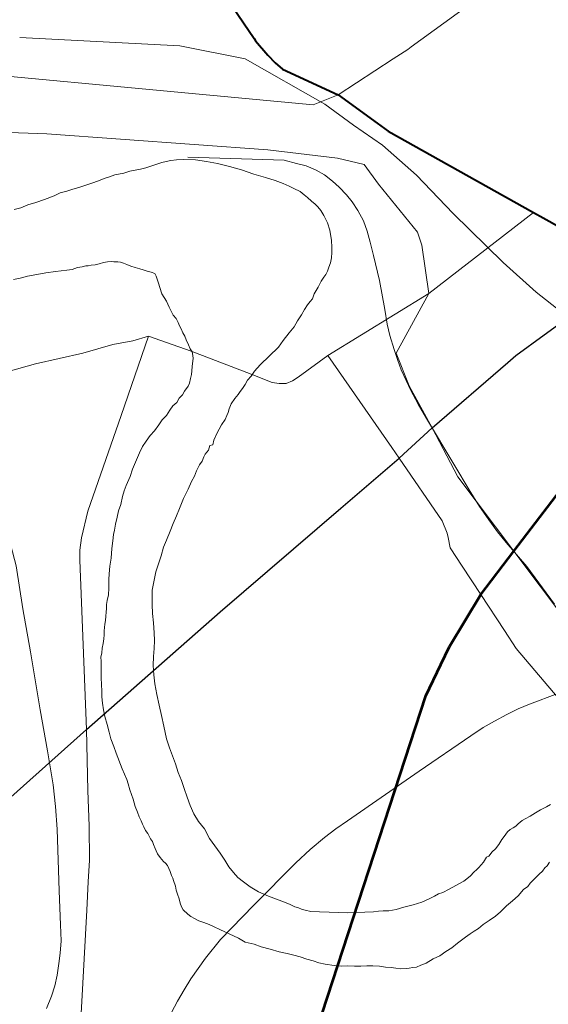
# Model space of a CAD drawing. Header units: feet. Extents: x 92 to 141.3, y -5 to 23.6.
# Tile 311 of 651: x 123.127 to 123.616, y 10.907 to 11.819. Entities that reach past the tile are written whole.
import ezdxf

# ---------------------------------------------------------------- set-up
doc = ezdxf.new("R2010")
doc.units = ezdxf.units.FT
doc.header["$MEASUREMENT"] = 0
for name, color, linetype, lineweight in [('CUY - Design$0$GM_X_City_Street', 7, 'Continuous', 0), ('CUY - Design$0$GM_X_Interstate_Route', 1, 'Continuous', 53), ('CUY - Design$0$GM_X_Major_River', 5, 'Continuous', 13), ('CUY - Design$0$GM_X_Rail_Line', 7, 'Continuous', 13), ('CUY - Design$0$GM_X_State_Route', 1, 'Continuous', 30), ('CUY - Design$0$GM_X_US_Route', 1, 'Continuous', 40)]:
    doc.layers.add(name, color=color, linetype=linetype, lineweight=lineweight)

msp = doc.modelspace()

# ---------------------------------------------------------------- linework, layer by layer
at = {"layer": 'CUY - Design$0$GM_X_City_Street', "flags": 128}
for points in [[(123.48957, 11.79428), (123.67764, 11.9311)], [(123.47274, 11.78308), (123.48633, 11.79192), (123.48957, 11.79428)], [(122.94956, 11.78257), (123.39877, 11.74071), (123.4219, 11.74996)], [(123.4219, 11.74996), (123.47274, 11.78308)], [(122.92493, 11.65393), (122.9712, 11.68675), (123.07657, 11.70934), (123.10817, 11.71536), (123.15183, 11.71385), (123.35655, 11.69879), (123.42127, 11.69126), (123.44602, 11.6852), (123.45924, 11.66703), (123.49525, 11.62276), (123.49922, 11.61053), (123.50582, 11.56593), (123.47546, 11.51057), (123.4875, 11.48045), (123.50887, 11.44126), (123.53266, 11.39613), (123.58457, 11.32708), (123.68294, 11.19623)], [(123.34128, 11.49099), (123.36078, 11.48346), (123.36707, 11.48235), (123.37361, 11.48256), (123.37949, 11.48479), (123.38463, 11.48834), (123.41225, 11.5083), (123.50582, 11.56593), (123.60287, 11.64083)], [(123.06309, 11.47878), (123.14141, 11.50083), (123.18524, 11.51049), (123.2129, 11.51857), (123.2316, 11.52197), (123.24607, 11.52617)], [(123.18903, 10.55506), (123.18859, 10.58831), (123.17855, 10.71109), (123.17476, 10.73119), (123.18014, 10.8314), (123.18902, 10.99473), (123.19011, 11.02077), (123.19156, 11.04102), (123.1912, 11.07248), (123.18975, 11.1054), (123.18867, 11.16181), (123.18244, 11.31892), (123.18244, 11.32807), (123.1839, 11.33935), (123.1899, 11.36422), (123.22089, 11.45292), (123.24607, 11.52617)], [(123.24607, 11.52617), (123.28568, 11.51245), (123.34128, 11.49099)], [(123.52366, 11.33977), (123.52289, 11.34373), (123.51805, 11.35529), (123.47825, 11.41344), (123.47153, 11.4231), (123.41225, 11.5083)], [(123.57578, 11.25368), (123.55395, 11.28694), (123.53665, 11.3133), (123.52549, 11.33028), (123.52366, 11.33977)], [(123.65256, 11.1596), (123.58672, 11.237), (123.57578, 11.25368)]]:
    msp.add_lwpolyline(points, dxfattribs=at)
at = {"layer": 'CUY - Design$0$GM_X_Interstate_Route', "flags": 128}
for points in [[(123.51696, 11.22214), (123.52488, 11.23879), (123.55395, 11.28694), (123.58457, 11.32708), (123.63979, 11.39945), (123.65545, 11.41998), (123.67745, 11.44691), (123.70106, 11.47131), (123.74239, 11.50745), (123.77705, 11.53401), (123.78699, 11.54115), (123.80051, 11.55275), (123.80927, 11.55802)], [(123.34681, 10.70969), (123.38451, 10.83206), (123.39232, 10.85484), (123.40234, 10.88458), (123.50313, 11.19305), (123.51696, 11.22214)]]:
    msp.add_lwpolyline(points, dxfattribs=at)
at = {"layer": 'CUY - Design$0$GM_X_Major_River', "flags": 128}
for points in [[(123.37082, 11.52232), (123.37649, 11.5294), (123.38096, 11.53483), (123.38417, 11.54064), (123.38781, 11.54605), (123.39063, 11.55104), (123.39346, 11.5552), (123.39589, 11.55853), (123.39792, 11.56103), (123.39951, 11.56559), (123.40313, 11.57183), (123.40594, 11.57723), (123.40837, 11.58097), (123.41039, 11.58347), (123.412, 11.58638), (123.41319, 11.59011), (123.41478, 11.59426), (123.41554, 11.59881), (123.41589, 11.60376), (123.41582, 11.60871), (123.41574, 11.6149), (123.41396, 11.62438), (123.4118, 11.63137), (123.40841, 11.63793), (123.40587, 11.64285), (123.40294, 11.64612), (123.40043, 11.64857), (123.39709, 11.65141), (123.39334, 11.65467), (123.39042, 11.65711), (123.38666, 11.66037), (123.38085, 11.66319), (123.37628, 11.6652), (123.37089, 11.66761), (123.36343, 11.67041), (123.35432, 11.67319), (123.34355, 11.67636), (123.33236, 11.68035), (123.32118, 11.68352), (123.31001, 11.68627), (123.29967, 11.68821), (123.28976, 11.68974), (123.27862, 11.69002), (123.27203, 11.68953), (123.26667, 11.68905), (123.26256, 11.68818), (123.25845, 11.6873), (123.24367, 11.68217), (123.23874, 11.68087), (123.2338, 11.67999), (123.22887, 11.6791), (123.22312, 11.67738), (123.21489, 11.67563), (123.20997, 11.67392), (123.20504, 11.67221), (123.19971, 11.67008), (123.19355, 11.66794), (123.18698, 11.6658), (123.18165, 11.66408), (123.1759, 11.66237), (123.17056, 11.66065), (123.1644, 11.65893), (123.15866, 11.65638), (123.14963, 11.65297), (123.14184, 11.64999), (123.13444, 11.64783), (123.12788, 11.64528), (123.12172, 11.64355)], [(123.12172, 11.64355), (123.12788, 11.64528), (123.13444, 11.64783), (123.14184, 11.64999), (123.14963, 11.65297), (123.15866, 11.65638), (123.1644, 11.65893), (123.17056, 11.66065), (123.1759, 11.66237), (123.18165, 11.66408), (123.18698, 11.6658), (123.19355, 11.66794), (123.19971, 11.67008), (123.20504, 11.67221), (123.20997, 11.67392), (123.21489, 11.67563), (123.22312, 11.67738), (123.22887, 11.6791), (123.2338, 11.67999), (123.23874, 11.68087), (123.24367, 11.68217), (123.25845, 11.6873), (123.26256, 11.68818), (123.26667, 11.68905), (123.27203, 11.68953), (123.27862, 11.69002), (123.28976, 11.68974), (123.29967, 11.68821), (123.31001, 11.68627), (123.32118, 11.68352), (123.33236, 11.68035), (123.34355, 11.67636), (123.35432, 11.67319), (123.36343, 11.67041), (123.37089, 11.66761), (123.37628, 11.6652), (123.38085, 11.66319), (123.38666, 11.66037), (123.39042, 11.65711), (123.39334, 11.65467), (123.39709, 11.65141), (123.40043, 11.64857), (123.40294, 11.64612), (123.40587, 11.64285), (123.40841, 11.63793), (123.4118, 11.63137), (123.41396, 11.62438), (123.41574, 11.6149), (123.41582, 11.60871), (123.41589, 11.60376), (123.41554, 11.59881), (123.41478, 11.59426), (123.41319, 11.59011), (123.412, 11.58638), (123.41039, 11.58347), (123.40837, 11.58097), (123.40594, 11.57723), (123.40313, 11.57183), (123.39951, 11.56559), (123.39792, 11.56103), (123.39589, 11.55853), (123.39346, 11.5552), (123.39063, 11.55104), (123.38781, 11.54605), (123.38417, 11.54064), (123.38096, 11.53483), (123.37649, 11.5294), (123.37082, 11.52232)], [(123.12096, 11.57874), (123.12712, 11.58005), (123.13411, 11.58179), (123.14275, 11.58354), (123.15098, 11.58488), (123.16003, 11.58623), (123.17032, 11.58759), (123.17527, 11.58806), (123.18019, 11.58977), (123.18471, 11.59066), (123.188, 11.59152), (123.19006, 11.59154), (123.19294, 11.59199), (123.19665, 11.59245), (123.20035, 11.59332), (123.20445, 11.59461)], [(123.20445, 11.59461), (123.20035, 11.59332), (123.19665, 11.59245), (123.19294, 11.59199), (123.19006, 11.59154), (123.188, 11.59152), (123.18471, 11.59066), (123.18019, 11.58977), (123.17527, 11.58806), (123.17032, 11.58759), (123.16003, 11.58623), (123.15098, 11.58488), (123.14275, 11.58354), (123.13411, 11.58179), (123.12712, 11.58005), (123.12096, 11.57874)], [(123.20445, 11.59461), (123.20816, 11.59506), (123.21186, 11.59552), (123.21393, 11.59513), (123.21764, 11.59518), (123.22012, 11.5948), (123.22302, 11.594), (123.22592, 11.5928), (123.22966, 11.5912), (123.2338, 11.59001), (123.23794, 11.58882), (123.24125, 11.58762), (123.24498, 11.58643), (123.2487, 11.58565), (123.25202, 11.58445), (123.25329, 11.58199), (123.25502, 11.57623), (123.25847, 11.56554), (123.26268, 11.55858), (123.26523, 11.55324), (123.26904, 11.54586), (123.27156, 11.54259), (123.27368, 11.5389), (123.27495, 11.53602), (123.27623, 11.53315), (123.27793, 11.52946), (123.27963, 11.52617), (123.28091, 11.52289), (123.28303, 11.51837), (123.28473, 11.51468), (123.28642, 11.51181), (123.28729, 11.50852), (123.28733, 11.50563), (123.28698, 11.50109), (123.28661, 11.49819), (123.28625, 11.49406), (123.28588, 11.49075), (123.28511, 11.48703), (123.28393, 11.48289), (123.28273, 11.47998), (123.27949, 11.4754), (123.27748, 11.47208), (123.27464, 11.46874), (123.27222, 11.465), (123.26855, 11.46165), (123.26571, 11.4579), (123.2629, 11.45291), (123.25883, 11.44874), (123.25559, 11.44416), (123.25154, 11.43875), (123.24748, 11.43416), (123.24384, 11.42916), (123.24061, 11.42417), (123.2378, 11.41835), (123.23141, 11.40301), (123.22903, 11.39637), (123.22543, 11.38807), (123.22344, 11.3831), (123.22186, 11.37771), (123.22031, 11.37026), (123.21833, 11.36446), (123.21717, 11.35867), (123.21561, 11.35205), (123.21445, 11.34667), (123.21368, 11.34253), (123.21294, 11.33674), (123.21221, 11.32972), (123.21151, 11.32063), (123.21038, 11.31319), (123.20964, 11.30616), (123.20931, 11.30079), (123.20936, 11.29708), (123.20941, 11.29295), (123.20909, 11.28676), (123.20792, 11.28137), (123.20715, 11.27765), (123.2072, 11.27394), (123.20683, 11.27063), (123.20647, 11.26691), (123.20611, 11.26278), (123.20575, 11.25947), (123.20538, 11.25658), (123.20501, 11.25327), (123.20506, 11.24956), (123.2047, 11.24584), (123.20393, 11.2417), (123.20317, 11.23715), (123.20281, 11.23302), (123.20204, 11.22888), (123.2021, 11.22517), (123.20217, 11.21981), (123.20223, 11.21527), (123.2023, 11.2099), (123.20239, 11.20371), (123.20289, 11.19753), (123.20296, 11.19216), (123.20345, 11.18639), (123.20436, 11.18021), (123.20568, 11.17403), (123.20784, 11.16663), (123.20959, 11.15963)], [(123.20959, 11.15963), (123.20784, 11.16663), (123.20568, 11.17403), (123.20436, 11.18021), (123.20345, 11.18639), (123.20296, 11.19216), (123.20289, 11.19753), (123.20239, 11.20371), (123.2023, 11.2099), (123.20223, 11.21527), (123.20217, 11.21981), (123.2021, 11.22517), (123.20204, 11.22888), (123.20281, 11.23302), (123.20317, 11.23715), (123.20393, 11.2417), (123.2047, 11.24584), (123.20506, 11.24956), (123.20501, 11.25327), (123.20538, 11.25658), (123.20575, 11.25947), (123.20611, 11.26278), (123.20647, 11.26691), (123.20683, 11.27063), (123.2072, 11.27394), (123.20715, 11.27765), (123.20792, 11.28137), (123.20909, 11.28676), (123.20941, 11.29295), (123.20936, 11.29708), (123.20931, 11.30079), (123.20964, 11.30616), (123.21038, 11.31319), (123.21151, 11.32063), (123.21221, 11.32972), (123.21294, 11.33674), (123.21368, 11.34253), (123.21445, 11.34667), (123.21561, 11.35205), (123.21717, 11.35867), (123.21833, 11.36446), (123.22031, 11.37026), (123.22186, 11.37771), (123.22344, 11.3831), (123.22543, 11.38807), (123.22903, 11.39637), (123.23141, 11.40301), (123.2378, 11.41835), (123.24061, 11.42417), (123.24384, 11.42916), (123.24748, 11.43416), (123.25154, 11.43875), (123.25559, 11.44416), (123.25883, 11.44874), (123.2629, 11.45291), (123.26571, 11.4579), (123.26855, 11.46165), (123.27222, 11.465), (123.27464, 11.46874), (123.27748, 11.47208), (123.27949, 11.4754), (123.28273, 11.47998), (123.28393, 11.48289), (123.28511, 11.48703), (123.28588, 11.49075), (123.28625, 11.49406), (123.28661, 11.49819), (123.28698, 11.50109), (123.28733, 11.50563), (123.28729, 11.50852), (123.28642, 11.51181), (123.28473, 11.51468), (123.28303, 11.51837), (123.28091, 11.52289), (123.27963, 11.52617), (123.27793, 11.52946), (123.27623, 11.53315), (123.27495, 11.53602), (123.27368, 11.5389), (123.27156, 11.54259), (123.26904, 11.54586), (123.26523, 11.55324), (123.26268, 11.55858), (123.25847, 11.56554), (123.25502, 11.57623), (123.25329, 11.58199), (123.25202, 11.58445), (123.2487, 11.58565), (123.24498, 11.58643), (123.24125, 11.58762), (123.23794, 11.58882), (123.2338, 11.59001), (123.22966, 11.5912), (123.22592, 11.5928), (123.22302, 11.594), (123.22012, 11.5948), (123.21764, 11.59518), (123.21393, 11.59513), (123.21186, 11.59552), (123.20816, 11.59506), (123.20445, 11.59461)], [(123.51476, 11.00977), (123.51107, 11.00767), (123.50616, 11.00513), (123.49919, 11.00216), (123.49139, 10.99959), (123.48276, 10.99742), (123.47537, 10.99527), (123.46878, 10.99395), (123.46342, 10.99388), (123.4593, 10.99383), (123.45437, 10.99295), (123.43045, 10.99225), (123.4222, 10.99256), (123.41354, 10.99287), (123.40446, 10.99317), (123.39662, 10.99349), (123.39124, 10.99466), (123.38793, 10.99545), (123.38503, 10.99665), (123.38172, 10.99785), (123.37673, 11.00027), (123.36968, 11.00307), (123.35725, 11.00746), (123.34813, 11.01148), (123.34022, 11.01634), (123.33398, 11.0208), (123.32897, 11.02487), (123.32478, 11.02936), (123.32059, 11.03467), (123.31679, 11.04082), (123.31258, 11.04737), (123.30753, 11.05433), (123.3025, 11.06087), (123.29784, 11.0699), (123.29238, 11.07685), (123.28816, 11.08381), (123.28475, 11.09161), (123.28176, 11.09942), (123.27918, 11.10723), (123.2766, 11.11463), (123.27362, 11.12202), (123.27103, 11.13025), (123.26845, 11.13764), (123.26547, 11.14504), (123.26288, 11.15326), (123.26024, 11.1652), (123.25804, 11.17508), (123.25585, 11.18454), (123.25365, 11.19443), (123.25187, 11.20431), (123.25093, 11.21255), (123.2504, 11.22121), (123.2507, 11.22947), (123.25142, 11.23691), (123.25173, 11.24434), (123.25122, 11.25136), (123.25068, 11.26084), (123.24974, 11.2695), (123.24962, 11.27775), (123.24952, 11.28518), (123.24944, 11.29096), (123.25292, 11.30792), (123.2553, 11.31538), (123.25767, 11.32284), (123.26003, 11.33071), (123.26283, 11.33735), (123.26601, 11.34564), (123.26881, 11.35269), (123.27201, 11.35975), (123.2748, 11.3668), (123.27839, 11.37592), (123.2828, 11.38464), (123.28601, 11.3917), (123.28882, 11.39668), (123.29041, 11.40165), (123.29322, 11.40705), (123.29565, 11.41039), (123.29724, 11.41453), (123.29844, 11.41702), (123.30169, 11.42078), (123.30287, 11.42492), (123.30574, 11.42578), (123.30651, 11.42991), (123.30931, 11.43614), (123.31374, 11.44404), (123.31697, 11.44903), (123.31857, 11.45276), (123.31977, 11.45567), (123.32096, 11.45898), (123.32255, 11.46354), (123.32619, 11.46854), (123.32903, 11.47229), (123.33105, 11.4752), (123.33307, 11.4777), (123.3355, 11.48144), (123.33792, 11.4856), (123.34117, 11.48936), (123.3444, 11.49393), (123.34968, 11.49978), (123.36637, 11.51608), (123.37082, 11.52232)], [(123.37082, 11.52232), (123.36637, 11.51608), (123.34968, 11.49978), (123.3444, 11.49393), (123.34117, 11.48936), (123.33792, 11.4856), (123.3355, 11.48144), (123.33307, 11.4777), (123.33105, 11.4752), (123.32903, 11.47229), (123.32619, 11.46854), (123.32255, 11.46354), (123.32096, 11.45898), (123.31977, 11.45567), (123.31857, 11.45276), (123.31697, 11.44903), (123.31374, 11.44404), (123.30931, 11.43614), (123.30651, 11.42991), (123.30574, 11.42578), (123.30287, 11.42492), (123.30169, 11.42078), (123.29844, 11.41702), (123.29724, 11.41453), (123.29565, 11.41039), (123.29322, 11.40705), (123.29041, 11.40165), (123.28882, 11.39668), (123.28601, 11.3917), (123.2828, 11.38464), (123.27839, 11.37592), (123.2748, 11.3668), (123.27201, 11.35975), (123.26881, 11.35269), (123.26601, 11.34564), (123.26283, 11.33735), (123.26003, 11.33071), (123.25767, 11.32284), (123.2553, 11.31538), (123.25292, 11.30792), (123.24944, 11.29096), (123.24952, 11.28518), (123.24962, 11.27775), (123.24974, 11.2695), (123.25068, 11.26084), (123.25122, 11.25136), (123.25173, 11.24434), (123.25142, 11.23691), (123.2507, 11.22947), (123.2504, 11.22121), (123.25093, 11.21255), (123.25187, 11.20431), (123.25365, 11.19443), (123.25585, 11.18454), (123.25804, 11.17508), (123.26024, 11.1652), (123.26288, 11.15326), (123.26547, 11.14504), (123.26845, 11.13764), (123.27103, 11.13025), (123.27362, 11.12202), (123.2766, 11.11463), (123.27918, 11.10723), (123.28176, 11.09942), (123.28475, 11.09161), (123.28816, 11.08381), (123.29238, 11.07685), (123.29784, 11.0699), (123.3025, 11.06087), (123.30753, 11.05433), (123.31258, 11.04737), (123.31679, 11.04082), (123.32059, 11.03467), (123.32478, 11.02936), (123.32897, 11.02487), (123.33398, 11.0208), (123.34022, 11.01634), (123.34813, 11.01148), (123.35725, 11.00746), (123.36968, 11.00307), (123.37673, 11.00027), (123.38172, 10.99785), (123.38503, 10.99665), (123.38793, 10.99545), (123.39124, 10.99466), (123.39662, 10.99349), (123.40446, 10.99317), (123.41354, 10.99287), (123.4222, 10.99256), (123.43045, 10.99225), (123.45437, 10.99295), (123.4593, 10.99383), (123.46342, 10.99388), (123.46878, 10.99395), (123.47537, 10.99527), (123.48276, 10.99742), (123.49139, 10.99959), (123.49919, 11.00216), (123.50616, 11.00513), (123.51107, 11.00767), (123.51476, 11.00977)], [(123.20959, 11.15963), (123.21133, 11.15347), (123.2139, 11.14607), (123.21605, 11.1399), (123.22161, 11.12552), (123.22373, 11.12059), (123.22586, 11.11567), (123.22716, 11.11156), (123.22888, 11.10621), (123.23018, 11.10169), (123.23189, 11.09758), (123.23363, 11.09058), (123.23577, 11.08524), (123.23747, 11.08114), (123.23917, 11.07744), (123.24046, 11.07416), (123.24173, 11.0717), (123.24342, 11.06841), (123.24552, 11.06555), (123.24679, 11.06309), (123.24806, 11.06063), (123.24975, 11.05817), (123.25061, 11.05529), (123.25231, 11.0516), (123.25316, 11.04954), (123.25444, 11.04667), (123.25696, 11.0434), (123.2599, 11.03972), (123.26198, 11.0381), (123.26366, 11.03605), (123.26494, 11.03318), (123.26621, 11.0303), (123.2675, 11.0266), (123.26877, 11.02414), (123.26921, 11.02208), (123.27094, 11.01674), (123.27181, 11.01304), (123.2731, 11.00934), (123.27439, 11.00522), (123.27527, 11.00111), (123.27655, 10.99782), (123.27824, 10.99495), (123.28242, 10.99088), (123.28534, 10.98885), (123.28866, 10.98682), (123.29282, 10.98481), (123.29738, 10.98321), (123.30235, 10.98121), (123.30692, 10.9792), (123.31231, 10.97679), (123.32933, 10.96874), (123.33556, 10.9651), (123.34384, 10.96314), (123.35047, 10.96074), (123.35875, 10.95836), (123.36703, 10.95599), (123.37448, 10.95443), (123.38068, 10.95285), (123.38648, 10.95127), (123.39269, 10.94928), (123.39849, 10.9477), (123.40387, 10.9457), (123.40966, 10.94453), (123.41793, 10.94339), (123.42454, 10.94265), (123.43072, 10.94314), (123.43691, 10.9428), (123.44268, 10.94287), (123.44845, 10.94294), (123.45381, 10.943), (123.46, 10.94266), (123.46579, 10.94191), (123.47074, 10.94155), (123.47529, 10.94078), (123.47983, 10.94042), (123.48478, 10.94048), (123.48766, 10.94093), (123.49095, 10.94138), (123.49424, 10.94184), (123.49834, 10.94354), (123.50326, 10.94566), (123.50981, 10.94945), (123.51595, 10.95242), (123.52167, 10.9562), (123.52699, 10.95957), (123.53229, 10.96417), (123.53964, 10.96963), (123.54413, 10.97257), (123.54781, 10.97509), (123.5519, 10.97762), (123.55597, 10.98138), (123.56169, 10.98516), (123.56742, 10.98895), (123.57231, 10.99313), (123.57759, 10.99856), (123.5833, 11.00317), (123.5886, 11.00778), (123.59347, 11.01361), (123.59755, 11.01655), (123.59958, 11.01947), (123.60812, 11.02782)], [(123.60812, 11.02782), (123.59958, 11.01947), (123.59755, 11.01655), (123.59347, 11.01361), (123.5886, 11.00778), (123.5833, 11.00317), (123.57759, 10.99856), (123.57231, 10.99313), (123.56742, 10.98895), (123.56169, 10.98516), (123.55597, 10.98138), (123.5519, 10.97762), (123.54781, 10.97509), (123.54413, 10.97257), (123.53964, 10.96963), (123.53229, 10.96417), (123.52699, 10.95957), (123.52167, 10.9562), (123.51595, 10.95242), (123.50981, 10.94945), (123.50326, 10.94566), (123.49834, 10.94354), (123.49424, 10.94184), (123.49095, 10.94138), (123.48766, 10.94093), (123.48478, 10.94048), (123.47983, 10.94042), (123.47529, 10.94078), (123.47074, 10.94155), (123.46579, 10.94191), (123.46, 10.94266), (123.45381, 10.943), (123.44845, 10.94294), (123.44268, 10.94287), (123.43691, 10.9428), (123.43072, 10.94314), (123.42454, 10.94265), (123.41793, 10.94339), (123.40966, 10.94453), (123.40387, 10.9457), (123.39849, 10.9477), (123.39269, 10.94928), (123.38648, 10.95127), (123.38068, 10.95285), (123.37448, 10.95443), (123.36703, 10.95599), (123.35875, 10.95836), (123.35047, 10.96074), (123.34384, 10.96314), (123.33556, 10.9651), (123.32933, 10.96874), (123.31231, 10.97679), (123.30692, 10.9792), (123.30235, 10.98121), (123.29738, 10.98321), (123.29282, 10.98481), (123.28866, 10.98682), (123.28534, 10.98885), (123.28242, 10.99088), (123.27824, 10.99495), (123.27655, 10.99782), (123.27527, 11.00111), (123.27439, 11.00522), (123.2731, 11.00934), (123.27181, 11.01304), (123.27094, 11.01674), (123.26921, 11.02208), (123.26877, 11.02414), (123.2675, 11.0266), (123.26621, 11.0303), (123.26494, 11.03318), (123.26366, 11.03605), (123.26198, 11.0381), (123.2599, 11.03972), (123.25696, 11.0434), (123.25444, 11.04667), (123.25316, 11.04954), (123.25231, 11.0516), (123.25061, 11.05529), (123.24975, 11.05817), (123.24806, 11.06063), (123.24679, 11.06309), (123.24552, 11.06555), (123.24342, 11.06841), (123.24173, 11.0717), (123.24046, 11.07416), (123.23917, 11.07744), (123.23747, 11.08114), (123.23577, 11.08524), (123.23363, 11.09058), (123.23189, 11.09758), (123.23018, 11.10169), (123.22888, 11.10621), (123.22716, 11.11156), (123.22586, 11.11567), (123.22373, 11.12059), (123.22161, 11.12552), (123.21605, 11.1399), (123.2139, 11.14607), (123.21133, 11.15347), (123.20959, 11.15963)], [(123.61837, 11.09234), (123.61469, 11.09023), (123.60936, 11.08769), (123.60446, 11.08474), (123.59955, 11.08179), (123.59505, 11.07926), (123.59218, 11.07757), (123.58851, 11.07464), (123.58648, 11.07255), (123.58403, 11.07087), (123.58116, 11.06919), (123.57872, 11.06709), (123.57548, 11.06293), (123.57345, 11.06001), (123.57063, 11.05544), (123.56739, 11.05127), (123.56453, 11.04876), (123.56129, 11.0446), (123.55924, 11.04374), (123.55642, 11.03917), (123.55439, 11.03667), (123.55195, 11.03416), (123.54992, 11.03207), (123.54788, 11.02999), (123.54422, 11.02623), (123.5381, 11.02161), (123.53073, 11.0174), (123.5246, 11.01402), (123.51886, 11.01106), (123.51476, 11.00977)], [(123.51476, 11.00977), (123.51886, 11.01106), (123.5246, 11.01402), (123.53073, 11.0174), (123.5381, 11.02161), (123.54422, 11.02623), (123.54788, 11.02999), (123.54992, 11.03207), (123.55195, 11.03416), (123.55439, 11.03667), (123.55642, 11.03917), (123.55924, 11.04374), (123.56129, 11.0446), (123.56453, 11.04876), (123.56739, 11.05127), (123.57063, 11.05544), (123.57345, 11.06001), (123.57548, 11.06293), (123.57872, 11.06709), (123.58116, 11.06919), (123.58403, 11.07087), (123.58648, 11.07255), (123.58851, 11.07464), (123.59218, 11.07757), (123.59505, 11.07926), (123.59955, 11.08179), (123.60446, 11.08474), (123.60936, 11.08769), (123.61469, 11.09023), (123.61837, 11.09234)], [(123.60812, 11.02782), (123.61097, 11.03075), (123.6134, 11.03367), (123.61544, 11.03575), (123.61745, 11.03908)], [(123.61745, 11.03908), (123.61544, 11.03575), (123.6134, 11.03367), (123.61097, 11.03075), (123.60812, 11.02782)]]:
    msp.add_lwpolyline(points, dxfattribs=at)
at = {"layer": 'CUY - Design$0$GM_X_Rail_Line', "flags": 128}
for points in [[(123.64734, 11.53388), (123.60526, 11.56707), (123.57451, 11.5946), (123.52838, 11.63993), (123.49439, 11.67555), (123.46282, 11.70308), (123.43612, 11.7217), (123.40941, 11.74113), (123.33577, 11.78322), (123.27507, 11.79537), (123.12675, 11.80289)], [(123.2826, 11.69202), (123.37178, 11.68923), (123.38317, 11.68635), (123.39216, 11.68394), (123.40147, 11.67993), (123.40901, 11.67576), (123.41639, 11.66998), (123.42281, 11.66436), (123.42938, 11.65714), (123.43468, 11.65089), (123.43997, 11.6427), (123.44511, 11.63324), (123.44864, 11.62345), (123.45153, 11.6135), (123.45457, 11.60115), (123.46019, 11.57788), (123.46492, 11.55105), (123.46719, 11.53747), (123.4697, 11.52704), (123.4736, 11.51384), (123.47712, 11.50378), (123.48026, 11.49498), (123.48466, 11.4853), (123.48869, 11.47663), (123.49598, 11.4633), (123.50377, 11.4501), (123.52992, 11.4061), (123.54325, 11.38384), (123.55268, 11.36863), (123.56148, 11.35631), (123.5694, 11.34512), (123.57744, 11.33531), (123.59655, 11.31281), (123.6223, 11.27799)], [(123.16141, 11.06956), (123.15992, 11.09054), (123.15766, 11.11078), (123.15251, 11.14208), (123.14584, 11.18017), (123.13679, 11.23386), (123.12953, 11.27377), (123.12362, 11.31355), (123.11194, 11.35719), (123.06626, 11.45037), (123.00987, 11.55069), (122.94438, 11.63872)], [(123.31268, 10.96733), (123.34373, 10.99914), (123.38258, 11.03849), (123.3959, 11.05068), (123.40923, 11.06187), (123.41954, 11.07004), (123.43048, 11.07733), (123.49698, 11.12347), (123.54463, 11.15616), (123.5562, 11.16396), (123.56651, 11.16974), (123.57795, 11.17577), (123.58863, 11.18105), (123.59919, 11.18533), (123.62534, 11.19526), (123.68738, 11.22022)], [(123.1515, 10.90359), (123.15615, 10.91503), (123.1593, 10.92446), (123.16156, 10.93426), (123.16307, 10.94508), (123.16432, 10.95488), (123.16508, 10.96607), (123.1647, 10.98103), (123.16332, 11.01259), (123.16141, 11.06956)], [(123.26754, 10.89969), (123.27295, 10.91038), (123.27923, 10.92081), (123.28527, 10.93087), (123.29897, 10.9501), (123.31268, 10.96733)]]:
    msp.add_lwpolyline(points, dxfattribs=at)
at = {"layer": 'CUY - Design$0$GM_X_State_Route', "flags": 128}
for points in [[(123.57911, 11.50199), (123.58643, 11.50833), (123.61255, 11.52751), (123.64979, 11.55425)], [(123.03358, 11.02374), (123.18867, 11.16181), (123.31235, 11.27104), (123.4243, 11.36708), (123.47825, 11.41344), (123.50887, 11.44126), (123.57911, 11.50199)]]:
    msp.add_lwpolyline(points, dxfattribs=at)
at = {"layer": 'CUY - Design$0$GM_X_US_Route', "flags": 128}
for points in [[(123.31438, 11.84599), (123.34389, 11.80188)], [(123.34389, 11.80188), (123.34525, 11.79985), (123.35648, 11.78664), (123.36342, 11.77937), (123.37036, 11.77375), (123.4219, 11.74996), (123.45785, 11.72363)], [(123.45785, 11.72363), (123.46814, 11.71609), (123.52507, 11.68429)], [(123.52507, 11.68429), (123.60287, 11.64083), (123.61167, 11.63591)], [(123.61167, 11.63591), (123.69965, 11.58677)]]:
    msp.add_lwpolyline(points, dxfattribs=at)

doc.saveas('drawing.dxf')
